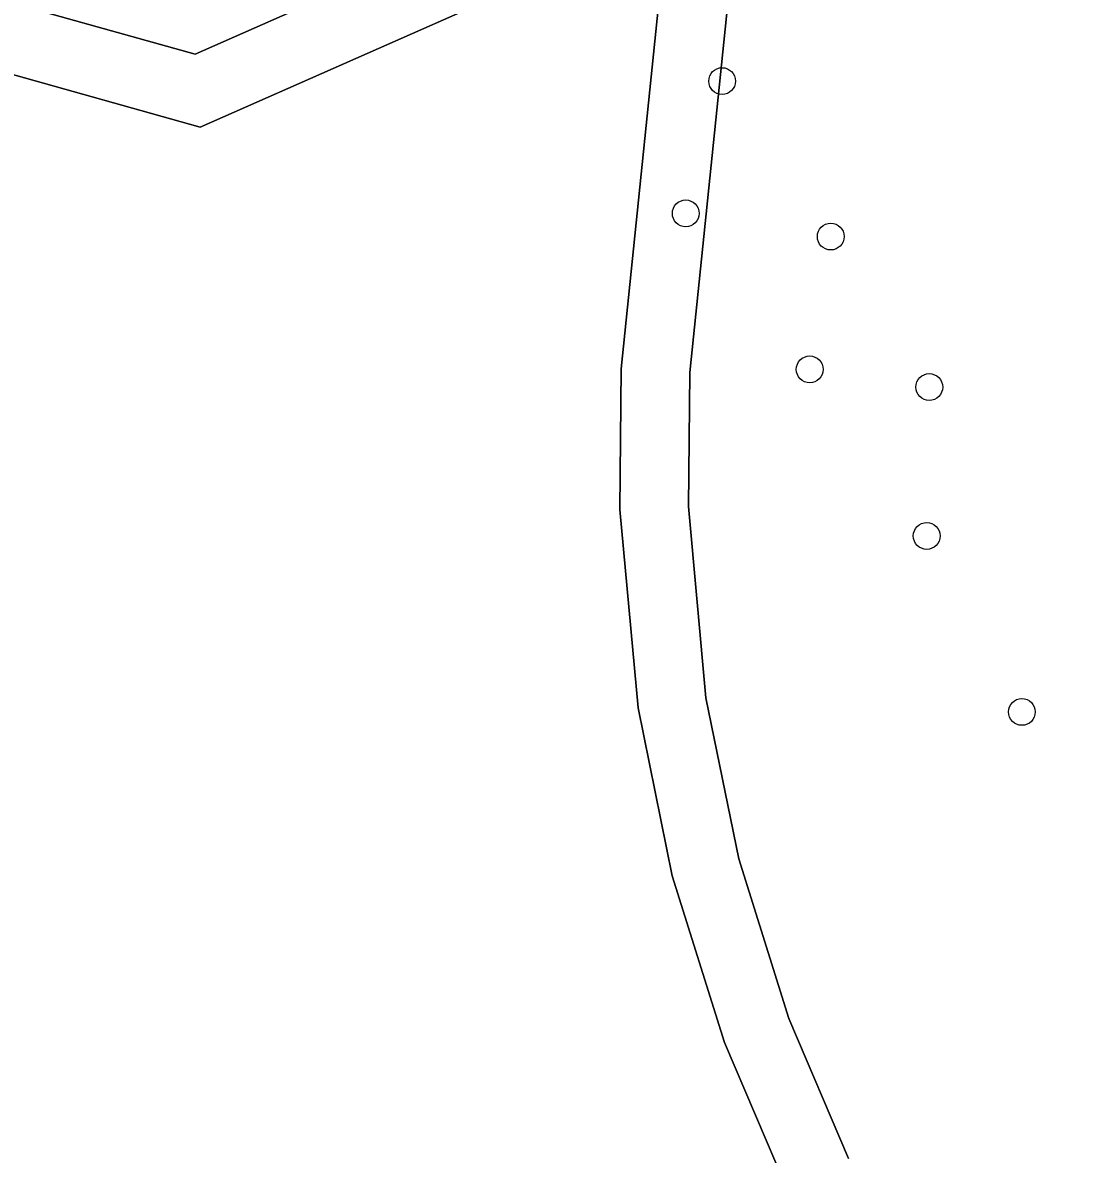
# Model space of a CAD drawing. Extents: x 162184 to 163154, y 385507 to 386516.
# Drawn here: x 162656.47 to 162694.76, y 385627.46 to 385668.7 of the extents above; entities that cross this region are included whole.
import ezdxf

# ---------------------------------------------------------------- set-up
doc = ezdxf.new("R2010")
doc.units = 0
for name, color, linetype in [('IMGEO_Boom', 7, 'Continuous'), ('IMGEO_Grasland_overig', 7, 'Continuous'), ('IMGEO_Loofbos', 7, 'Continuous')]:
    doc.layers.add(name, color=color, linetype=linetype)

msp = doc.modelspace()

# ---------------------------------------------------------------- linework, layer by layer
at = {"layer": 'IMGEO_Boom'}
for centre in [(162681.961, 385666.565), (162680.635, 385661.746), (162685.92, 385660.904), (162685.152, 385656.062), (162689.509, 385655.419), (162689.417, 385649.995), (162692.883, 385643.583)]:
    msp.add_circle(centre, 0.489, dxfattribs=at)
at = {"layer": 'IMGEO_Grasland_overig'}
for points in [[(162800.263, 385758.143), (162691.413, 385688.816), (162680.312, 385675.752), (162680.263, 385675.274), (162679.963, 385672.409), (162678.286, 385656.085), (162678.236, 385650.961), (162678.895, 385643.734), (162680.144, 385637.61), (162682.045, 385631.542), (162684.304, 385626.238)], [(162686.567, 385627.306), (162684.394, 385632.408), (162682.568, 385638.235), (162681.372, 385644.098), (162680.737, 385651.063), (162680.785, 385655.948), (162682.719, 385674.723), (162693.074, 385686.909), (162801.494, 385755.963)]]:
    msp.add_lwpolyline(points, dxfattribs=at)
msp.add_lwpolyline([(162650.218, 385671.055), (162648.971, 385668.807), (162650.323, 385668.429), (162655.841, 385666.883), (162662.943, 385664.893), (162679.963, 385672.409), (162680.263, 385675.274), (162662.754, 385667.542), (162657.095, 385669.128), (162651.637, 385670.657)], close=True, dxfattribs=at)
at = {"layer": 'IMGEO_Loofbos'}
msp.add_lwpolyline([(162809.987, 385828.986), (162795.029, 385827.942), (162779.571, 385829.9), (162753.475, 385834.134), (162750.356, 385834.429), (162702.282, 385750), (162682.868, 385715.254), (162657.095, 385669.128), (162662.754, 385667.542), (162680.263, 385675.274), (162680.312, 385675.752), (162691.413, 385688.816), (162800.263, 385758.143), (162828.891, 385772.357), (162860.051, 385787.828), (162855.598, 385800.041), (162848.11, 385792.268), (162841.95, 385787.556), (162831.488, 385800.778), (162824.835, 385803.514), (162817.634, 385812.084), (162811.983, 385820.471)], close=True, dxfattribs=at)
for points in [[(162801.494, 385755.963), (162693.074, 385686.909), (162682.719, 385674.723), (162680.785, 385655.948), (162680.737, 385651.063), (162681.372, 385644.098), (162682.568, 385638.235), (162684.394, 385632.408), (162686.567, 385627.306)], [(162684.304, 385626.238), (162682.045, 385631.542), (162680.144, 385637.61), (162678.895, 385643.734), (162678.236, 385650.961), (162678.286, 385656.085), (162679.963, 385672.409), (162662.943, 385664.893), (162655.841, 385666.883), (162654.674, 385664.794), (162653.963, 385665.179), (162642.727, 385645.057), (162639.941, 385646.612), (162621.192, 385613.034)]]:
    msp.add_lwpolyline(points, dxfattribs=at)

doc.saveas('drawing.dxf')
